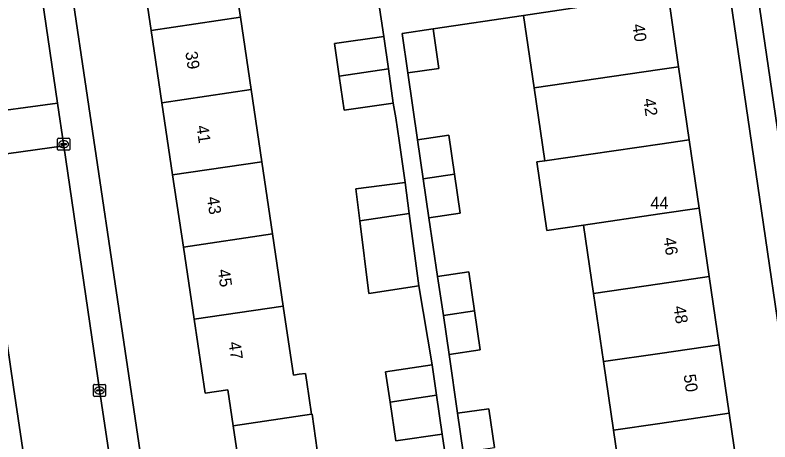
# Model space of a CAD drawing. Extents: x 159053 to 160042, y 380449 to 381423.
# Drawn here: x 159446.8 to 159509.1, y 381033.4 to 381068.6 of the extents above; entities that cross this region are included whole.
import ezdxf

# ---------------------------------------------------------------- set-up
doc = ezdxf.new("R2010")
doc.units = 0
for name, color, linetype in [('IMGEO_Erf', 7, 'Continuous'), ('IMGEO_Kolk', 7, 'Continuous'), ('IMGEO_Pand', 7, 'Continuous'), ('IMGEO_Pand_nummerreeks', 7, 'Continuous'), ('IMGEO_Parkeervlak_open', 7, 'Continuous'), ('IMGEO_Rijbaan_lokaal_open', 7, 'Continuous'), ('IMGEO_Voetpad_open', 7, 'Continuous')]:
    doc.layers.add(name, color=color, linetype=linetype)

msp = doc.modelspace()

# ---------------------------------------------------------------- linework, layer by layer
at = {"layer": 'IMGEO_Erf'}
for points in [[(159464.785, 381034.705), (159464.345, 381037.668), (159462.46, 381037.387), (159461.554, 381043.481), (159460.668, 381049.435), (159459.783, 381055.39), (159458.897, 381061.344), (159458.011, 381067.299), (159457.126, 381073.253), (159456.24, 381079.208), (159455.355, 381085.162), (159454.448, 381091.26), (159450.794, 381090.73)], [(159448.814, 381088.274), (159461.87, 381000.484), (159467.715, 381001.353), (159466.806, 381007.468), (159465.92, 381013.422), (159465.035, 381019.377), (159464.149, 381025.331), (159463.24, 381031.447), (159465.226, 381031.742), (159464.785, 381034.705)], [(159464.484, 381074.347), (159465.369, 381068.393), (159466.255, 381062.438), (159467.141, 381056.484), (159468.026, 381050.529), (159468.912, 381044.575), (159469.759, 381038.879), (159470.213, 381038.946), (159470.745, 381039.024), (159470.853, 381038.289), (159471.238, 381035.662), (159471.282, 381035.669), (159471.719, 381032.687)], [(159483.391, 381024.787), (159482.037, 381034.012), (159478.193, 381033.445), (159477.721, 381036.645), (159477.35, 381039.16), (159481.194, 381039.727), (159480.103, 381046.231), (159475.969, 381045.614), (159475.221, 381051.599), (159474.89, 381054.251), (159478.962, 381054.76), (159478.469, 381058.22), (159478.187, 381060.112), (159477.983, 381061.312), (159473.924, 381060.735), (159473.527, 381063.525), (159473.143, 381066.22), (159477.202, 381066.797), (159476.238, 381073.223)], [(159512.894, 381021.627), (159505.664, 381071.035), (159500.661, 381070.303), (159501.537, 381064.318), (159502.419, 381058.285), (159503.245, 381052.646), (159504.068, 381047.019), (159504.894, 381041.37), (159505.719, 381035.733), (159506.546, 381030.085)], [(159496.999, 381028.696), (159496.173, 381034.336), (159495.344, 381039.995), (159494.52, 381045.616), (159493.694, 381051.255), (159490.667, 381050.814), (159489.839, 381056.462), (159490.491, 381056.556), (159489.61, 381062.57), (159488.733, 381068.555), (159481.277, 381067.429), (159481.752, 381064.175), (159479.188, 381063.801), (159480, 381058.288), (159482.572, 381058.664), (159483.041, 381055.459), (159483.511, 381052.244), (159480.936, 381051.849), (159481.65, 381047.011), (159484.222, 381047.387), (159484.692, 381044.172), (159485.163, 381040.957), (159482.591, 381040.581), (159483.295, 381035.731), (159485.874, 381036.1), (159486.343, 381032.898)]]:
    msp.add_lwpolyline(points, dxfattribs=at)
at = {"layer": 'IMGEO_Kolk'}
for p, q in [((159450.287, 381057.501), (159450.287, 381058.353)), ((159450.362, 381058.427), (159451.214, 381058.427)), ((159451.288, 381058.353), (159451.288, 381057.501)), ((159450.546, 381057.921), (159450.546, 381057.933)), ((159450.984, 381057.884), (159450.586, 381057.884)), ((159450.589, 381057.97), (159450.987, 381057.97)), ((159450.798, 381057.647), (159450.773, 381057.647)), ((159450.775, 381058.207), (159450.8, 381058.207)), ((159451.03, 381057.933), (159451.03, 381057.921)), ((159451.214, 381057.427), (159450.362, 381057.427)), ((159453.246, 381037.19), (159453.246, 381038.042)), ((159453.321, 381038.116), (159454.173, 381038.116)), ((159453.734, 381037.896), (159453.759, 381037.896)), ((159454.247, 381038.042), (159454.247, 381037.19)), ((159454.173, 381037.116), (159453.321, 381037.116)), ((159453.505, 381037.61), (159453.505, 381037.622)), ((159453.943, 381037.573), (159453.545, 381037.573)), ((159453.548, 381037.659), (159453.946, 381037.659)), ((159453.757, 381037.336), (159453.732, 381037.336)), ((159453.989, 381037.622), (159453.989, 381037.61))]:
    msp.add_line(p, q, dxfattribs=at)
for points in [[(159450.287, 381057.501), (159450.287, 381058.353)], [(159450.362, 381058.427), (159451.214, 381058.427)], [(159451.288, 381058.353), (159451.288, 381057.501)], [(159451.214, 381057.427), (159450.362, 381057.427)], [(159453.246, 381037.19), (159453.246, 381038.042)], [(159453.321, 381038.116), (159454.173, 381038.116)], [(159454.247, 381038.042), (159454.247, 381037.19)], [(159454.173, 381037.116), (159453.321, 381037.116)]]:
    msp.add_lwpolyline(points, dxfattribs=at)
for centre, radius, start, end in [((159450.364, 381058.351), 0.0765, 91.55205, 178.44795), ((159450.364, 381058.351), 0.0765, 91.55205, 178.44795), ((159451.212, 381058.351), 0.0765, 1.55205, 88.44795), ((159451.212, 381058.351), 0.0765, 1.55205, 88.44795), ((159450.586, 381057.93), 0.0403, 85.87752, 175.75265), ((159450.583, 381057.92), 0.0366, 178.93798, 274.71019), ((159450.987, 381057.927), 0.043, 264.86636, 352.45326), ((159450.991, 381057.932), 0.0386, 1.73085, 96.63898), ((159450.364, 381057.503), 0.0765, 181.55205, 268.44795), ((159450.364, 381057.503), 0.0765, 181.55205, 268.44795), ((159451.212, 381057.503), 0.0765, 271.55205, 358.44795), ((159451.212, 381057.503), 0.0765, 271.55205, 358.44795), ((159453.323, 381038.04), 0.0765, 91.55205, 178.44795), ((159453.323, 381038.04), 0.0765, 91.55205, 178.44795), ((159454.171, 381038.04), 0.0765, 1.55205, 88.44795), ((159454.171, 381038.04), 0.0765, 1.55205, 88.44795), ((159453.323, 381037.192), 0.0765, 181.55205, 268.44795), ((159453.323, 381037.192), 0.0765, 181.55205, 268.44795), ((159453.545, 381037.619), 0.0403, 85.87752, 175.75265), ((159453.542, 381037.609), 0.0366, 178.93798, 274.71019), ((159453.946, 381037.616), 0.043, 264.86636, 352.45326), ((159453.95, 381037.621), 0.0386, 1.73085, 96.63898), ((159454.171, 381037.192), 0.0765, 271.55205, 358.44795), ((159454.171, 381037.192), 0.0765, 271.55205, 358.44795)]:
    msp.add_arc(centre, radius, start, end, dxfattribs=at)
for centre, major_axis, ratio, start_param, end_param in [((159450.774, 381057.927), (-0.387, 0.002), 0.722429, 4.712389, 7.853982), ((159450.799, 381057.927), (-0.39, 0.002), 0.717154, 1.570796, 4.712389), ((159453.733, 381037.616), (-0.387, 0.002), 0.722429, 4.712389, 7.853982), ((159453.758, 381037.616), (-0.39, 0.002), 0.717154, 1.570796, 4.712389)]:
    msp.add_ellipse(centre, major_axis=major_axis, ratio=ratio, start_param=start_param, end_param=end_param, dxfattribs=at)
at = {"layer": 'IMGEO_Pand'}
for points in [[(159457.126, 381073.253), (159458.011, 381067.299), (159465.369, 381068.393), (159464.484, 381074.347)], [(159501.537, 381064.318), (159500.661, 381070.303), (159500, 381070.206), (159495.714, 381069.578), (159488.733, 381068.555), (159489.61, 381062.57), (159500, 381064.093)], [(159465.369, 381068.393), (159458.011, 381067.299), (159458.897, 381061.344), (159466.255, 381062.438)], [(159479.188, 381063.801), (159481.752, 381064.175), (159481.277, 381067.429), (159478.713, 381067.055)], [(159477.582, 381064.13), (159477.202, 381066.797), (159473.143, 381066.22), (159473.527, 381063.525)], [(159477.582, 381064.13), (159473.527, 381063.525), (159473.924, 381060.735), (159477.983, 381061.312)], [(159501.537, 381064.318), (159500, 381064.093), (159489.61, 381062.57), (159490.491, 381056.556), (159500, 381057.934), (159502.419, 381058.285)], [(159467.141, 381056.484), (159466.255, 381062.438), (159458.897, 381061.344), (159459.783, 381055.39)], [(159483.041, 381055.459), (159482.572, 381058.664), (159480, 381058.288), (159480.466, 381055.082)], [(159502.419, 381058.285), (159500, 381057.934), (159490.491, 381056.556), (159489.839, 381056.462), (159490.667, 381050.814), (159493.694, 381051.255), (159500, 381052.174), (159503.245, 381052.646)], [(159467.141, 381056.484), (159459.783, 381055.39), (159460.668, 381049.435), (159468.026, 381050.529)], [(159483.041, 381055.459), (159480.466, 381055.082), (159480.936, 381051.849), (159483.511, 381052.244)], [(159475.221, 381051.599), (159479.304, 381052.206), (159478.962, 381054.76), (159474.89, 381054.251)], [(159475.969, 381045.614), (159480.103, 381046.231), (159479.304, 381052.206), (159475.221, 381051.599)], [(159503.245, 381052.646), (159500, 381052.174), (159493.694, 381051.255), (159494.52, 381045.616), (159500, 381046.421), (159504.068, 381047.019)], [(159468.026, 381050.529), (159460.668, 381049.435), (159461.554, 381043.481), (159468.912, 381044.575)], [(159484.692, 381044.172), (159484.222, 381047.387), (159481.65, 381047.011), (159482.121, 381043.795)], [(159504.068, 381047.019), (159500, 381046.421), (159494.52, 381045.616), (159495.344, 381039.995), (159500, 381040.666), (159504.894, 381041.37)], [(159468.912, 381044.575), (159461.554, 381043.481), (159462.46, 381037.387), (159464.345, 381037.668), (159464.785, 381034.705), (159471.238, 381035.662), (159470.853, 381038.289), (159470.745, 381039.024), (159470.213, 381038.946), (159469.759, 381038.879)], [(159484.692, 381044.172), (159482.121, 381043.795), (159482.591, 381040.581), (159485.163, 381040.957)], [(159495.344, 381039.995), (159496.173, 381034.336), (159500, 381034.896), (159505.719, 381035.733), (159504.894, 381041.37), (159500, 381040.666)], [(159481.564, 381037.221), (159481.194, 381039.727), (159477.35, 381039.16), (159477.721, 381036.645)], [(159481.564, 381037.221), (159477.721, 381036.645), (159478.193, 381033.445), (159482.037, 381034.012)], [(159486.343, 381032.898), (159485.874, 381036.1), (159483.295, 381035.731), (159483.766, 381032.521)], [(159470.618, 381032.544), (159471.719, 381032.687), (159471.282, 381035.669), (159471.238, 381035.662), (159464.785, 381034.705), (159465.226, 381031.742), (159463.24, 381031.447), (159464.149, 381025.331), (159471.528, 381026.428)], [(159505.719, 381035.733), (159500, 381034.896), (159496.173, 381034.336), (159496.999, 381028.696), (159500, 381029.133), (159506.546, 381030.085)]]:
    msp.add_lwpolyline(points, close=True, dxfattribs=at)
at = {"layer": 'IMGEO_Parkeervlak_open'}
msp.add_lwpolyline([(159507.631, 381073.206), (159509.96, 381057.273)], dxfattribs=at)
at = {"layer": 'IMGEO_Rijbaan_lokaal_open'}
for points in [[(159450.287, 381061.32), (159444.583, 381100.003), (159437.701, 381098.967), (159443.344, 381060.378)], [(159443.344, 381060.378), (159443.858, 381056.823), (159450.806, 381057.803), (159450.287, 381061.32)], [(159458.014, 381008.022), (159454.981, 381029.422), (159453.929, 381036.365), (159450.806, 381057.803), (159443.858, 381056.823), (159446.657, 381037.89), (159447.686, 381030.883), (159451.207, 381006.916)]]:
    msp.add_lwpolyline(points, close=True, dxfattribs=at)
at = {"layer": 'IMGEO_Voetpad_open'}
for points in [[(159495.274, 381170.535), (159491.067, 381170.966), (159492.161, 381163.484), (159497.307, 381128.294), (159497.503, 381126.951), (159500, 381109.876), (159500.255, 381108.132), (159502.714, 381091.198), (159505.448, 381072.514), (159505.664, 381071.035), (159512.894, 381021.627), (159515.381, 381005.067), (159515.537, 381002.185)], [(159441.932, 381117.978), (159444.103, 381103.428), (159444.583, 381100.003), (159450.287, 381061.32), (159450.806, 381057.803), (159453.929, 381036.365), (159454.981, 381029.422), (159458.014, 381008.022), (159458.502, 381004.55), (159459.721, 380996.557), (159460.213, 380993.326), (159465.54, 380994.899)], [(159447.686, 381030.883), (159446.657, 381037.89), (159443.858, 381056.823), (159443.344, 381060.378), (159437.701, 381098.967), (159437.198, 381102.422), (159435.439, 381114.494)], [(159462.391, 380996.957), (159461.87, 381000.484), (159448.814, 381088.274)], [(159476.238, 381073.223), (159477.202, 381066.797), (159477.582, 381064.13), (159477.983, 381061.312), (159478.187, 381060.112), (159478.469, 381058.22), (159478.962, 381054.76), (159479.304, 381052.206), (159480.103, 381046.231), (159481.194, 381039.727), (159481.564, 381037.221), (159482.037, 381034.012), (159483.391, 381024.787)], [(159509.96, 381057.273), (159507.631, 381073.206)], [(159483.766, 381032.521), (159483.295, 381035.731), (159482.591, 381040.581), (159482.121, 381043.795), (159481.65, 381047.011), (159480.936, 381051.849), (159480.466, 381055.082), (159480, 381058.288), (159479.188, 381063.801), (159478.713, 381067.055), (159481.277, 381067.429), (159488.733, 381068.555), (159495.714, 381069.578)]]:
    msp.add_lwpolyline(points, dxfattribs=at)

# ---------------------------------------------------------------- texts
at = {"layer": 'IMGEO_Pand_nummerreeks'}
for s, rotation, p in [('40', 278.32428, (159497.713, 381067.787)), ('39', 278.45904, (159460.825, 381065.512)), ('42', 278.32156, (159498.613, 381061.648)), ('41', 278.45904, (159461.733, 381059.414)), ('43', 278.45904, (159462.606, 381053.54)), ('46', 278.32428, (159500.291, 381050.171)), ('45', 278.45904, (159463.496, 381047.554)), ('48', 278.32428, (159501.116, 381044.53)), ('47', 278.45665, (159464.386, 381041.569)), ('50', 278.32428, (159501.941, 381038.892))]:
    msp.add_text(s, height=1, rotation=rotation, dxfattribs=at).set_placement(p)
msp.add_text('44', height=1, dxfattribs=at).set_placement((159499.21, 381052.584))

doc.saveas('drawing.dxf')
